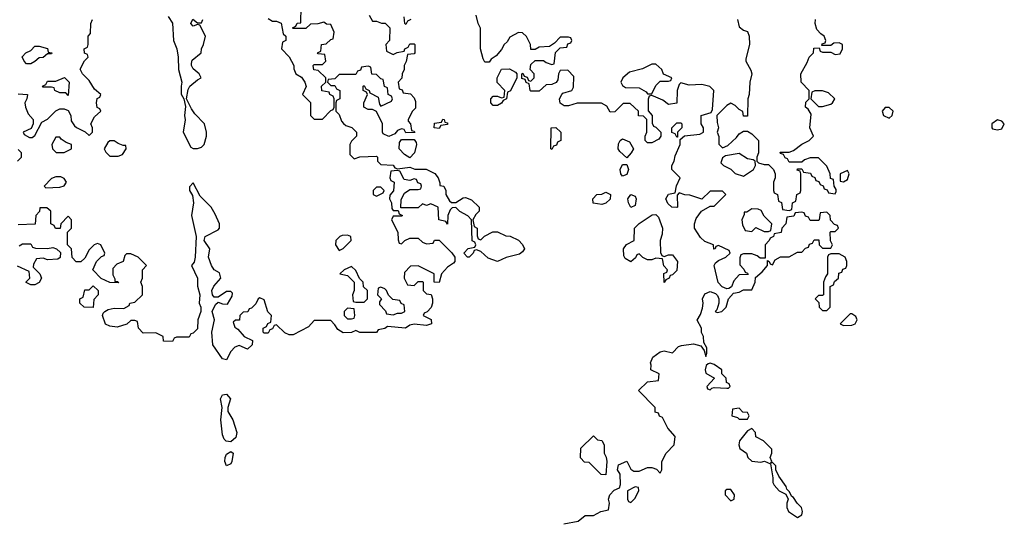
# Model space of a CAD drawing. Header units: inches. Extents: x 2601682 to 2755810, y 449311 to 584050.
# Tile 407 of 505: x 2675037 to 2679762, y 535764 to 538169. Entities that reach past the tile are written whole.
import ezdxf

# ---------------------------------------------------------------- set-up
doc = ezdxf.new("R2010")
doc.units = ezdxf.units.IN
doc.header["$MEASUREMENT"] = 0
doc.layers.add('C6573', color=7, linetype='Continuous')

msp = doc.modelspace()

# ---------------------------------------------------------------- linework, layer by layer
at = {"layer": 'C6573', "color": 2, "elevation": 10}
for points in [[(2676230, 538174), (2676250, 538162), (2676270, 538162), (2676291.6, 538151.6), (2676302, 538102), (2676314, 538090), (2676314, 538070), (2676298, 538062), (2676294, 538030), (2676331, 537991), (2676352, 537950), (2676352.7, 537932.7), (2676362, 537910), (2676390, 537894), (2676404.7, 537870), (2676411.3, 537848.7), (2676394, 537810), (2676432, 537772), (2676432, 537710), (2676450, 537692), (2676490, 537692), (2676530, 537734), (2676542, 537738), (2676546, 537750), (2676546, 537790), (2676542, 537802), (2676526, 537810), (2676522, 537822), (2676487.3, 537827.3), (2676486, 537850), (2676506, 537870), (2676506, 537890), (2676470, 537926), (2676448, 537928), (2676446, 537950), (2676450, 537954), (2676490, 537954), (2676506, 537970), (2676502, 538002), (2676470, 538006), (2676466, 538010), (2676482, 538018), (2676486, 538050), (2676507.3, 538052.7), (2676530, 538074), (2676542, 538078), (2676546, 538110), (2676530, 538146), (2676510, 538148), (2676496.4, 538156.4), (2676468.4, 538148.4), (2676432.7, 538147.3), (2676410, 538126), (2676350, 538126), (2676346, 538130), (2676362, 538138), (2676368.4, 538151.6), (2676386, 538154), (2676388, 538230)], [(2676714, 538190), (2676730, 538162), (2676750, 538162), (2676772.7, 538152.7), (2676791.6, 538151.6), (2676814, 538130), (2676812, 538070), (2676794, 538050), (2676798, 538018), (2676830, 538002), (2676848.4, 538011.6), (2676882, 538018), (2676886, 538030), (2676902, 538038), (2676910, 538054), (2676930, 538054), (2676934, 538050), (2676934, 538010), (2676930, 538006), (2676898, 538002), (2676891.6, 537968.4), (2676882, 537950), (2676882, 537930), (2676872, 537910), (2676871.6, 537888.4), (2676854, 537870), (2676858, 537838), (2676872, 537832), (2676878, 537818), (2676912.7, 537812.7), (2676930, 537794), (2676936.9, 537776.9), (2676936, 537744), (2676922, 537730), (2676902, 537690), (2676902, 537682), (2676912, 537670), (2676918, 537638), (2676930, 537634), (2676932.7, 537627.3), (2676890, 537626), (2676882, 537642), (2676870, 537646), (2676850, 537638), (2676838, 537622), (2676808.4, 537608.4), (2676782, 537622), (2676778, 537630), (2676778, 537670), (2676748.7, 537728.7), (2676730, 537738), (2676710, 537738), (2676688, 537750), (2676688.9, 537771.1), (2676706, 537810), (2676702, 537822), (2676686, 537830), (2676686, 537850), (2676690, 537854), (2676698, 537838), (2676714, 537830), (2676718, 537818), (2676758, 537798), (2676763.6, 537763.6), (2676770, 537754), (2676822, 537778), (2676826, 537790), (2676822, 537802), (2676806, 537810), (2676802, 537842), (2676788.4, 537848.4), (2676782, 537882), (2676770, 537886), (2676750, 537906), (2676727.3, 537907.3), (2676722, 537942), (2676710, 537946), (2676678, 537942), (2676672.7, 537927.3), (2676658, 537922), (2676650, 537906), (2676570, 537906), (2676550, 537886), (2676518, 537882), (2676514, 537870), (2676530, 537854), (2676550, 537854), (2676558, 537838), (2676574, 537830), (2676574, 537790), (2676558, 537782), (2676554, 537770), (2676554, 537730), (2676570, 537714), (2676582, 537682), (2676591.6, 537671.6), (2676602, 537662), (2676631.6, 537651.6), (2676654, 537630), (2676654, 537610), (2676630, 537586), (2676622, 537570), (2676622, 537522), (2676642, 537502), (2676670, 537512), (2676750, 537514), (2676754, 537510), (2676754, 537490), (2676770, 537474), (2676830, 537472), (2676838, 537458), (2676850, 537454), (2676910, 537462), (2676932.7, 537452.7), (2676988.4, 537451.6), (2677030, 537432), (2677044.7, 537410), (2677054, 537386), (2677054, 537374), (2677072, 537370), (2677082, 537350), (2677082, 537330), (2677099.6, 537299.6), (2677110, 537292), (2677130, 537292), (2677164.7, 537315.3), (2677176.9, 537316.9), (2677205.4, 537305.4), (2677242, 537270), (2677242, 537250), (2677225.4, 537234.6), (2677212, 537210), (2677218, 537178), (2677232, 537170), (2677232.7, 537132.7), (2677238, 537118), (2677250, 537114), (2677268.4, 537131.6), (2677308.4, 537151.6), (2677330, 537152), (2677370, 537132), (2677391.1, 537131.1), (2677430, 537112), (2677450.6, 537090.6), (2677458.8, 537070), (2677450, 537055.3), (2677435.2, 537044.8), (2677370.9, 537029.1), (2677330, 537008.7), (2677284.7, 537024.7), (2677250, 537058), (2677230, 537066), (2677218, 537062), (2677214, 537050), (2677194, 537030), (2677186, 537030), (2677168, 537050), (2677190, 537072), (2677222, 537078), (2677226, 537090), (2677222, 537102), (2677208.7, 537108.7), (2677206, 537210), (2677188.4, 537228.4), (2677149, 537249), (2677130, 537268), (2677112.7, 537267.3), (2677103.6, 537256.4), (2677092, 537230), (2677090, 537188), (2677082, 537202), (2677048.9, 537208.9), (2677046, 537270), (2677010, 537286), (2676990, 537278), (2676970, 537286), (2676950, 537266), (2676866, 537266), (2676867.3, 537307.3), (2676883.1, 537336.9), (2676910, 537354), (2676950, 537354), (2676962, 537358), (2676966, 537370), (2676962, 537382), (2676947.3, 537387.3), (2676942, 537402), (2676930, 537406), (2676910, 537398), (2676882, 537402), (2676862, 537442), (2676850, 537446), (2676818, 537442), (2676814, 537410), (2676818, 537398), (2676834, 537390), (2676831.6, 537348.4), (2676812.7, 537327.3), (2676812, 537310), (2676822, 537290), (2676823.6, 537263.6), (2676830, 537254), (2676854, 537254), (2676858, 537238), (2676874, 537230), (2676870, 537226), (2676830, 537226), (2676822, 537210), (2676852, 537150), (2676852.7, 537112.7), (2676858, 537098), (2676870, 537094), (2676886, 537110), (2676910, 537122), (2676950, 537122), (2676970, 537102), (2676990, 537094), (2677022, 537098), (2677028.4, 537111.6), (2677050, 537112), (2677111.1, 537051.1), (2677124.7, 537030), (2677124.7, 537010), (2677118.8, 537001.2), (2677090, 536982), (2677062, 536950), (2677050, 536908), (2677026, 536910), (2677026, 536950), (2676950, 536988), (2676912.7, 536987.3), (2676883.6, 536956.4), (2676882, 536930), (2676898, 536898), (2676930, 536894), (2676950, 536914), (2676970, 536914), (2676974, 536910), (2676974, 536870), (2676990, 536854), (2677011, 536851), (2677018, 536830), (2677018, 536810), (2677011.1, 536788.9), (2676992.7, 536767.3), (2676978, 536762), (2676974, 536750), (2677012, 536732), (2677014, 536710), (2676990, 536702), (2676930, 536709), (2676910, 536704), (2676889.3, 536689.3), (2676802, 536698), (2676790, 536688), (2676758, 536682), (2676750, 536668.7), (2676670, 536669), (2676650, 536678), (2676630, 536668.7), (2676590, 536668), (2676563.1, 536683.1), (2676550, 536706), (2676530, 536726), (2676450, 536726), (2676423.6, 536696.4), (2676350, 536658), (2676330, 536658), (2676310, 536668), (2676270, 536706), (2676258, 536702), (2676250, 536686), (2676238, 536682), (2676230, 536666), (2676210, 536666), (2676206, 536670), (2676206, 536690), (2676222, 536698), (2676227.3, 536712.7), (2676242, 536718), (2676246, 536750), (2676228.4, 536768.4), (2676210, 536826), (2676190, 536835.3), (2676182, 536830), (2676170, 536806), (2676150, 536786), (2676138, 536782), (2676132.7, 536767.3), (2676110, 536766), (2676094, 536750), (2676092, 536728), (2676072.7, 536727.3), (2676062, 536718), (2676070, 536694), (2676084.7, 536684.7), (2676114, 536650), (2676154, 536630), (2676152, 536610), (2676130, 536589), (2676090, 536606), (2676070, 536598), (2676050, 536578), (2676030, 536538), (2676010, 536542), (2675964.5, 536610), (2675959.6, 536670), (2675972.7, 536730), (2675960.9, 536770), (2675976.5, 536803.5), (2675990, 536814), (2676010, 536806), (2676034.6, 536805.4), (2676056.4, 536843.6), (2676058, 536858), (2676050, 536866), (2676030, 536866), (2675990, 536838), (2675970, 536838), (2675962, 536850), (2675959, 536870), (2675969.5, 536890.5), (2676002, 536930), (2675995.3, 536955.3), (2675970, 536969), (2675957.2, 536990), (2675944, 537030), (2675949.2, 537070), (2675922, 537110), (2675928, 537130), (2675990, 537162), (2675995.3, 537170), (2675995.3, 537190), (2675976, 537236), (2675955.3, 537270), (2675902.7, 537322.7), (2675870, 537386), (2675852.7, 537367.3), (2675852, 537350), (2675866, 537326), (2675871.3, 537290), (2675861, 537230), (2675884.7, 537130), (2675878.8, 537030), (2675873.7, 537006.3), (2675862, 536990), (2675890.8, 536930), (2675891.1, 536891.1), (2675901, 536850), (2675898, 536810), (2675906, 536790), (2675906, 536770), (2675891.3, 536730), (2675890, 536686), (2675870, 536666), (2675858, 536662), (2675850, 536646), (2675790, 536646), (2675778, 536642), (2675770, 536626), (2675727.3, 536627.3), (2675726, 536650), (2675690, 536668), (2675630, 536666), (2675608, 536690), (2675602, 536722), (2675590, 536726), (2675570, 536726), (2675551.6, 536708.4), (2675505.4, 536694.6), (2675470, 536699), (2675449.1, 536709.1), (2675435.3, 536750), (2675438, 536762), (2675446, 536770), (2675461.2, 536778.8), (2675490, 536786), (2675536.4, 536783.6), (2675562, 536798), (2675566, 536810), (2675590, 536814), (2675626, 536850), (2675626, 536890), (2675618, 536910), (2675626, 536930), (2675626, 536970), (2675646, 536990), (2675606, 537030), (2675570, 537046), (2675550, 537046), (2675542, 537038), (2675534, 537010), (2675503.6, 536996.4), (2675483.6, 536976.4), (2675484.7, 536944.7), (2675494, 536926), (2675494, 536914), (2675506, 536914), (2675512.7, 536907.3), (2675470, 536908), (2675428.4, 536928.4), (2675388, 536970), (2675406, 537010), (2675430, 537034), (2675442, 537038), (2675446, 537050), (2675426, 537090), (2675410, 537095.3), (2675394, 537090), (2675370, 537066), (2675350, 537026), (2675330, 537008), (2675308.4, 537008.4), (2675288.4, 537028.4), (2675286, 537070), (2675266, 537090), (2675266, 537150), (2675286, 537170), (2675286, 537210), (2675270, 537226), (2675234, 537190), (2675232, 537168), (2675208.4, 537168.4), (2675202, 537182), (2675186, 537190), (2675186, 537250), (2675167.3, 537267.3), (2675134, 537266), (2675131.6, 537248.4), (2675114, 537230), (2675112, 537188), (2675030, 537186)], [(2675030, 537814), (2675074, 537810), (2675072, 537790), (2675062, 537770), (2675064.7, 537750), (2675078, 537718), (2675102, 537690), (2675102, 537670), (2675092.7, 537647.3), (2675054, 537630), (2675058, 537618), (2675083.6, 537603.6), (2675096.4, 537603.6), (2675110, 537614), (2675143.1, 537676.9), (2675170, 537692), (2675210, 537732), (2675230, 537742), (2675250, 537742), (2675270, 537734), (2675282, 537710), (2675283.6, 537683.6), (2675299.6, 537659.6), (2675310, 537652), (2675352, 537632), (2675370, 537614), (2675386, 537630), (2675386, 537650), (2675378, 537670), (2675396.4, 537703.6), (2675426, 537730), (2675422, 537742), (2675408.4, 537748.4), (2675406, 537770), (2675408.4, 537791.6), (2675422, 537798), (2675426, 537810), (2675396.4, 537836.4), (2675370, 537878), (2675338, 537910), (2675328, 537932), (2675348.4, 537971.6), (2675366, 537990), (2675362, 538002), (2675348.4, 538008.4), (2675346, 538030), (2675362, 538038), (2675366, 538050), (2675366, 538090), (2675376.4, 538103.6), (2675378, 538150), (2675386, 538170)], [(2675750, 538184.7), (2675770, 538152), (2675776, 538070), (2675790.7, 538030), (2675797.3, 537990), (2675798.8, 537930), (2675816, 537870), (2675811.3, 537850), (2675811.6, 537811.6), (2675824.7, 537790), (2675832.7, 537752.7), (2675827.3, 537710), (2675830.8, 537689.2), (2675822, 537630), (2675858, 537558), (2675870, 537551.3), (2675890, 537551.3), (2675910, 537558), (2675922, 537570), (2675933.2, 537610), (2675933.2, 537630), (2675924, 537670), (2675877.5, 537717.5), (2675860.9, 537740.9), (2675838, 537790), (2675845.2, 537834.8), (2675854, 537850), (2675890, 537881), (2675908, 537890), (2675898, 537910), (2675870, 537934), (2675860.9, 537950), (2675861.5, 537958.5), (2675865.6, 537974.4), (2675908.7, 538010), (2675909, 538030), (2675919, 538050), (2675928.7, 538090), (2675902, 538142), (2675890, 538146), (2675870, 538138), (2675858, 538150), (2675868, 538172), (2675890, 538154), (2675910, 538154), (2675915.3, 538170)], [(2676914, 538170), (2676898, 538162), (2676890, 538146), (2676886, 538150), (2676882, 538182)], [(2677648.4, 535751.6), (2677716.4, 535763.6), (2677750, 535791.3), (2677790, 535792), (2677826, 535810), (2677862, 535818), (2677868, 535850), (2677862, 535870), (2677869, 535891), (2677890, 535912), (2677915.3, 535924.7), (2677920.4, 535939.6), (2677918, 535990), (2677906, 536010), (2677910, 536034), (2677950, 536052), (2677970, 536014), (2677983.6, 536003.6), (2678010, 536004.7), (2678050, 536022), (2678070, 536022), (2678092.7, 536012.7), (2678110, 535994), (2678118, 536010), (2678118, 536050), (2678139, 536090), (2678178, 536130), (2678182, 536170), (2678148, 536210), (2678122, 536262), (2678108, 536268), (2678102, 536282), (2678087.3, 536287.3), (2678086, 536310), (2678006, 536390), (2678050, 536432), (2678102, 536438), (2678106, 536470), (2678066, 536490), (2678068, 536512), (2678064, 536524), (2678075.3, 536550), (2678110, 536576), (2678130, 536581), (2678170, 536572), (2678199, 536601), (2678212.7, 536607.3), (2678270, 536614.8), (2678305.4, 536605.4), (2678322, 536582), (2678330, 536554), (2678335.3, 536570), (2678334.6, 536594.6), (2678320.4, 536620.4), (2678318, 536650), (2678309.1, 536669.1), (2678308.7, 536690), (2678288, 536728), (2678304, 536756), (2678314, 536786), (2678317.2, 536810), (2678314, 536830), (2678325.2, 536854.8), (2678350, 536866), (2678376, 536856), (2678386, 536846), (2678392, 536830), (2678392, 536810), (2678382, 536778), (2678374, 536770), (2678384.7, 536764.7), (2678406, 536770), (2678428, 536790), (2678438, 536830), (2678462, 536858), (2678490, 536862), (2678510, 536874), (2678550, 536874), (2678566, 536910), (2678567.3, 536932.7), (2678600.4, 536959.6), (2678626, 536990), (2678626, 537014), (2678634, 537010), (2678638, 536998), (2678650, 536994), (2678663.1, 537016.9), (2678688.4, 537031.6), (2678730, 537032), (2678770, 537054), (2678790, 537054), (2678807.3, 537072.7), (2678822, 537078), (2678827.3, 537092.7), (2678842, 537098), (2678850, 537114), (2678872.7, 537112.7), (2678874, 537090), (2678890, 537074), (2678930, 537074), (2678938, 537090), (2678928, 537108), (2678926, 537150), (2678930, 537154), (2678950, 537154), (2678966, 537170), (2678962, 537182), (2678947.3, 537187.3), (2678927.3, 537207.3), (2678926, 537230), (2678910, 537246), (2678878, 537242), (2678874, 537210), (2678870, 537206), (2678830, 537206), (2678822, 537222), (2678807.3, 537227.3), (2678802, 537242), (2678790, 537246), (2678758, 537242), (2678752.7, 537227.3), (2678718, 537222), (2678714, 537190), (2678694, 537170), (2678691.1, 537148.9), (2678658, 537142), (2678654, 537130), (2678638, 537122), (2678634, 537110), (2678614, 537090), (2678614, 537026), (2678590, 537026), (2678576.4, 537036.4), (2678550, 537046), (2678510, 537046), (2678498, 537042), (2678492.7, 537027.3), (2678492.7, 536992.7), (2678512.7, 536972.7), (2678518, 536958), (2678530, 536954), (2678532.7, 536947.3), (2678490, 536946), (2678463.6, 536916.4), (2678452.7, 536887.3), (2678439.6, 536880.4), (2678430, 536878), (2678408.7, 536888.7), (2678389.1, 536909.1), (2678369.1, 536990.9), (2678376.4, 537003.6), (2678390, 537014), (2678426, 537030), (2678446, 537050), (2678442, 537062), (2678390, 537086), (2678378, 537082), (2678374, 537070), (2678368.9, 537068.9), (2678366, 537090), (2678324.7, 537104.7), (2678304.7, 537124.7), (2678275.3, 537170), (2678275.3, 537190), (2678284, 537216), (2678308.9, 537251.1), (2678350, 537274), (2678370, 537274), (2678426, 537330), (2678410, 537346), (2678350, 537346), (2678310, 537308), (2678252.7, 537327.3), (2678228.7, 537328.7), (2678202, 537338), (2678192.7, 537327.3), (2678194, 537270), (2678190, 537268), (2678166, 537270), (2678147.3, 537287.3), (2678138, 537310), (2678150, 537332), (2678182, 537338), (2678188.4, 537371.6), (2678206, 537410), (2678166, 537450), (2678166, 537470), (2678178, 537490), (2678183.1, 537516.9), (2678206, 537570), (2678206, 537594), (2678228, 537612), (2678300.4, 537619.6), (2678318, 537630), (2678318, 537650), (2678308, 537670), (2678308, 537710), (2678355.3, 537724.7), (2678362, 537738), (2678368, 537830), (2678348.9, 537848.9), (2678310, 537859), (2678250, 537855.3), (2678210, 537866), (2678202, 537858), (2678192, 537830), (2678190, 537768), (2678150, 537762), (2678123.1, 537783.1), (2678090, 537798), (2678070, 537806), (2678058, 537802), (2678052.7, 537787.3), (2678052.7, 537732.7), (2678072, 537710), (2678072.7, 537672.7), (2678078, 537658), (2678090, 537654), (2678114, 537630), (2678114, 537610), (2678103.6, 537596.4), (2678070, 537578), (2678050, 537578), (2678038, 537590), (2678038, 537610), (2678046, 537630), (2678046, 537690), (2678030, 537706), (2678007.3, 537707.3), (2678006, 537730), (2677967.3, 537767.3), (2677932.7, 537767.3), (2677892.7, 537727.3), (2677870, 537726), (2677854.6, 537754.6), (2677828.4, 537768.4), (2677711.6, 537768.4), (2677670, 537755.3), (2677650, 537755.3), (2677630, 537768), (2677628, 537790), (2677638, 537810), (2677644, 537816), (2677686, 537830), (2677694.6, 537845.4), (2677696.4, 537896.4), (2677667.3, 537927.3), (2677630, 537926), (2677622, 537910), (2677619.6, 537880.4), (2677611.6, 537868.4), (2677590, 537858), (2677563.6, 537856.4), (2677530, 537826), (2677490, 537826), (2677486, 537830), (2677482, 537862), (2677468, 537868), (2677462, 537882), (2677447.3, 537887.3), (2677446, 537910), (2677452, 537912), (2677458, 537898), (2677472.7, 537892.7), (2677478, 537878), (2677490, 537874), (2677506, 537890), (2677506, 537910), (2677486, 537930), (2677490, 537954), (2677510, 537974), (2677550, 537974), (2677563.6, 537963.6), (2677590, 537954), (2677602, 537958), (2677608, 538012), (2677630, 538034), (2677662, 538038), (2677667.3, 538052.7), (2677682, 538058), (2677686, 538070), (2677682, 538082), (2677670, 538086), (2677630, 538086), (2677603.6, 538056.4), (2677579.6, 538040.4), (2677530, 538038), (2677510, 538026), (2677490, 538026), (2677488, 538050), (2677468.4, 538088.4), (2677450, 538106), (2677430, 538108), (2677390, 538086), (2677376.9, 538063.1), (2677362, 538050), (2677350, 538026), (2677323.6, 537996.4), (2677299.6, 537980.4), (2677290, 537966), (2677270, 537966), (2677261.2, 537981.2), (2677248.7, 538030), (2677248.4, 538128.4), (2677238, 538150), (2677228, 538190)], [(2678481, 538170), (2678490, 538134), (2678510, 538118), (2678530, 538112), (2678538, 538090), (2678538.8, 538050), (2678521, 537981), (2678522, 537970), (2678546.4, 537926.4), (2678551, 537910), (2678541, 537870), (2678538, 537810), (2678531.3, 537790), (2678530, 537706), (2678510, 537706), (2678508, 537728), (2678490, 537738), (2678470, 537758), (2678450, 537768), (2678430, 537758), (2678382, 537710), (2678383.6, 537676.4), (2678391, 537650), (2678384.7, 537630), (2678391.6, 537608.4), (2678392.7, 537572.7), (2678410, 537554), (2678434.6, 537565.4), (2678476.5, 537603.5), (2678490, 537622), (2678510, 537634), (2678530, 537634), (2678550, 537622), (2678582, 537590), (2678582, 537530), (2678574, 537510), (2678574, 537490), (2678582, 537482), (2678610, 537474), (2678630, 537474), (2678654, 537450), (2678662, 537430), (2678662, 537410), (2678654, 537390), (2678654, 537350), (2678658, 537338), (2678674, 537330), (2678678, 537298), (2678692.7, 537292.7), (2678698, 537258), (2678730, 537254), (2678742, 537258), (2678746, 537290), (2678762, 537298), (2678766, 537330), (2678782, 537338), (2678786, 537350), (2678786, 537430), (2678782, 537442), (2678767.3, 537447.3), (2678770, 537454), (2678790, 537454), (2678798, 537438), (2678832.7, 537432.7), (2678838, 537418), (2678852.7, 537412.7), (2678858, 537398), (2678872.7, 537392.7), (2678878, 537378), (2678892.7, 537372.7), (2678898, 537358), (2678912.7, 537352.7), (2678918, 537338), (2678950, 537334), (2678954.6, 537345.4), (2678955.3, 537355.3), (2678946, 537370), (2678942, 537402), (2678927.3, 537407.3), (2678926, 537430), (2678910, 537466), (2678870, 537506), (2678830, 537506), (2678803.6, 537496.4), (2678790, 537486), (2678730, 537486), (2678722, 537502), (2678710, 537506), (2678702, 537522), (2678687.3, 537527.3), (2678686, 537534), (2678730, 537534), (2678750, 537542), (2678790, 537572), (2678826, 537590), (2678846, 537610), (2678828.7, 537650), (2678835.3, 537715.3), (2678820.4, 537740.4), (2678808.7, 537750), (2678810, 537774), (2678826, 537790), (2678826, 537830), (2678788, 537870), (2678786, 537910), (2678816.4, 537963.6), (2678826, 537990), (2678846, 538010), (2678847.3, 538032.7), (2678874, 538034), (2678878, 538018), (2678890, 538014), (2678930, 538014), (2678950, 538002), (2678974.6, 538005.4), (2678986, 538030), (2678986, 538050), (2678970, 538058), (2678943.6, 538056.4), (2678930, 538046), (2678886, 538046), (2678887.3, 538052.7), (2678902, 538058), (2678906, 538070), (2678898, 538090), (2678881.2, 538101.2), (2678862.7, 538122.7), (2678854, 538150), (2678855.3, 538170)], [(2675026, 537490), (2675046, 537510), (2675046, 537530), (2675030, 537546)], [(2675035.3, 537084.7), (2675050, 537094), (2675090, 537094), (2675098, 537078), (2675112.7, 537072.7), (2675170, 537072), (2675196.9, 537076.9), (2675214, 537070), (2675232.7, 537052.7), (2675231.6, 537028.4), (2675219.6, 537020.4), (2675170, 537018), (2675150, 537026), (2675118, 537022), (2675103.6, 536996.4), (2675102, 536982), (2675134, 536950), (2675142, 536930), (2675131.1, 536908.9), (2675110, 536898), (2675090, 536898), (2675068.4, 536908.4), (2675068.4, 536911.6), (2675086, 536930), (2675082, 536962), (2675027.3, 536987.3)]]:
    msp.add_lwpolyline(points, dxfattribs=at)
for points in [[(2675070, 537958), (2675058, 537970), (2675048.4, 537991.6), (2675066, 538010), (2675090, 538022), (2675110, 538042), (2675130, 538042), (2675170, 538031.3), (2675174, 538014), (2675192, 538010), (2675190, 538006), (2675170, 538006), (2675150, 537988), (2675130, 537986), (2675110, 537968), (2675090, 537958)], [(2677310, 537758), (2677298, 537770), (2677298, 537790), (2677310, 537802), (2677330, 537802), (2677350, 537794), (2677362, 537798), (2677366, 537830), (2677328.4, 537868.4), (2677328, 537890), (2677350, 537932), (2677387.3, 537932.7), (2677416.9, 537916.9), (2677422, 537910), (2677422, 537890), (2677392.7, 537827.3), (2677378, 537822), (2677374, 537790), (2677358, 537782), (2677350, 537768), (2677330, 537758)], [(2678090, 537955.3), (2678070, 537955.3), (2678026.4, 537933.6), (2677962.8, 537917.2), (2677932, 537890), (2677922, 537870), (2677930, 537854), (2677943.6, 537843.6), (2678010, 537842), (2678043.6, 537823.6), (2678050, 537814), (2678070, 537814), (2678090, 537854), (2678110, 537874), (2678150, 537874), (2678162, 537878), (2678166, 537890), (2678127.3, 537907.3), (2678118, 537930)], [(2675270, 537806), (2675258, 537818), (2675230, 537818), (2675206, 537830), (2675202, 537842), (2675190, 537846), (2675150, 537846), (2675146, 537850), (2675162, 537858), (2675170, 537874), (2675210, 537874), (2675251.6, 537891.6), (2675274, 537870)], [(2678890, 537828), (2678852.7, 537827.3), (2678838, 537822), (2678834, 537790), (2678870, 537752), (2678890, 537752), (2678930, 537764.7), (2678938, 537770), (2678948, 537790), (2678918, 537818)], [(2679210, 537748.7), (2679190, 537748.7), (2679176, 537730), (2679182.8, 537710), (2679210, 537696), (2679224, 537710), (2679228.7, 537730)], [(2677050, 537648), (2677026, 537650), (2677027.3, 537672.7), (2677062, 537678), (2677068, 537692), (2677074, 537690), (2677078, 537678), (2677090, 537674), (2677090, 537666), (2677058, 537662)], [(2679730, 537688.7), (2679702, 537670), (2679702, 537650), (2679706, 537646), (2679730, 537641), (2679750, 537646), (2679762, 537670), (2679750, 537682)], [(2677590, 537546), (2677586, 537550), (2677588, 537650), (2677610, 537652), (2677634, 537630), (2677634, 537590), (2677618, 537582), (2677612.7, 537567.3), (2677598, 537562)], [(2678190, 537606), (2678182, 537622), (2678167.3, 537627.3), (2678166, 537650), (2678190, 537674), (2678210, 537674), (2678214, 537670), (2678214, 537650), (2678194, 537630), (2678194, 537606)], [(2675230, 537606), (2675210, 537606), (2675192, 537570), (2675194, 537550), (2675212.7, 537532.7), (2675250, 537532), (2675270, 537542), (2675286, 537550), (2675286, 537570), (2675260.2, 537580.2), (2675236.4, 537596.4)], [(2676910, 537506), (2676883.1, 537523.1), (2676858, 537550), (2676860.4, 537579.6), (2676870, 537594), (2676930, 537594), (2676939.6, 537579.6), (2676942, 537570), (2676931.3, 537530)], [(2677950, 537506), (2677916.4, 537536.4), (2677908.7, 537550), (2677910, 537574), (2677918, 537590), (2677930, 537598), (2677963.6, 537583.6), (2677982, 537550), (2677972, 537530)], [(2675490, 537588), (2675470, 537588), (2675459.6, 537580.4), (2675442, 537550), (2675450, 537534), (2675470, 537514), (2675510, 537514), (2675530, 537522), (2675548, 537550), (2675546, 537566), (2675534, 537566), (2675510, 537575.3)], [(2678490, 537528), (2678423.6, 537516.4), (2678410, 537506), (2678402, 537482), (2678414, 537470), (2678450, 537452), (2678471.1, 537431.1), (2678510, 537418), (2678558, 537450), (2678568, 537470), (2678566, 537490), (2678556.4, 537496.4), (2678530, 537502)], [(2677930, 537418), (2677922, 537430), (2677918, 537450), (2677930, 537474), (2677950, 537474), (2677958, 537450), (2677950, 537426)], [(2675235.3, 537415.3), (2675210, 537415.3), (2675190, 537408), (2675154, 537370), (2675162, 537362), (2675230, 537366), (2675250, 537372), (2675262, 537390), (2675250, 537408)], [(2679010, 537446), (2678974, 537430), (2678974, 537394), (2678990, 537392), (2679010, 537402), (2679018, 537430)], [(2676770, 537366), (2676750, 537366), (2676734, 537350), (2676734, 537330), (2676750, 537322), (2676782, 537338), (2676786, 537350)], [(2677830, 537282), (2677788.4, 537288.4), (2677788, 537310), (2677806, 537330), (2677830, 537332), (2677850, 537342), (2677872, 537330), (2677870.9, 537309.1), (2677850, 537288.7)], [(2677970, 537268), (2677958, 537290), (2677955.3, 537310), (2677970, 537331.3), (2677990, 537322), (2677994.8, 537310), (2677990, 537278)], [(2678550, 537262), (2678526, 537246), (2678514, 537246), (2678514, 537234), (2678502, 537210), (2678505.4, 537185.4), (2678518, 537158), (2678550, 537154), (2678570, 537172), (2678610, 537154), (2678630, 537154), (2678642, 537158), (2678646, 537190), (2678610, 537226), (2678594.6, 537254.6), (2678580.4, 537260.4)], [(2678130, 537034), (2678150, 537042), (2678170, 537042), (2678194, 537010), (2678190, 536966), (2678170, 536946), (2678158, 536942), (2678154, 536930), (2678138, 536922), (2678130, 536908.7), (2678128.4, 536951.6), (2678142, 536958), (2678146, 536970), (2678128.4, 536988.4), (2678122, 537022), (2678090, 537026), (2678070, 537018), (2678050, 537018), (2678028, 537028), (2678010, 537046), (2677998, 537042), (2677992.7, 537027.3), (2677970, 537008), (2677943.1, 537023.1), (2677936.4, 537036.4), (2677935.3, 537070), (2677949.1, 537090.9), (2677986, 537110), (2677988, 537170), (2678009.1, 537190.9), (2678072.7, 537232.7), (2678090, 537234), (2678102, 537222), (2678121, 537170), (2678119.8, 537140.2), (2678111.3, 537110), (2678112.7, 537052.7), (2678118, 537038)], [(2676610, 537135.3), (2676585.4, 537134.6), (2676574, 537130), (2676554, 537110), (2676552, 537090), (2676570, 537062), (2676590, 537072), (2676628, 537110), (2676626, 537130)], [(2678970, 537046), (2678930, 537046), (2678918, 537042), (2678914, 537030), (2678914, 536950), (2678903.6, 536936.4), (2678894, 536910), (2678894, 536850), (2678890, 536846), (2678870, 536846), (2678854, 536830), (2678872.7, 536812.7), (2678874, 536790), (2678890, 536774), (2678910, 536774), (2678926, 536790), (2678926, 536890), (2678942, 536898), (2678947.3, 536912.7), (2678966, 536930), (2678967.3, 536952.7), (2678982, 536958), (2678987.3, 536972.7), (2679002, 536978), (2679006, 536990), (2679006, 537010), (2678998, 537030)], [(2676630, 536986), (2676594, 536970), (2676574, 536950), (2676610, 536942), (2676642, 536910), (2676642, 536870), (2676634, 536850), (2676638, 536818), (2676650, 536814), (2676690, 536814), (2676706, 536830), (2676706, 536870), (2676687.3, 536887.3), (2676686, 536910), (2676667.3, 536927.3), (2676650, 536966)], [(2675390, 536788), (2675346, 536790), (2675326, 536810), (2675326, 536830), (2675342, 536838), (2675350, 536874), (2675370, 536874), (2675390, 536892), (2675414, 536870), (2675414, 536850), (2675392.7, 536827.3)], [(2676770, 536886), (2676758, 536882), (2676754, 536850), (2676774, 536830), (2676763.6, 536816.4), (2676763.6, 536803.6), (2676792.7, 536772.7), (2676798, 536758), (2676830, 536754), (2676850, 536762), (2676870, 536762), (2676886, 536770), (2676882, 536802), (2676867.3, 536807.3), (2676862, 536822), (2676827.3, 536827.3), (2676807.3, 536847.3), (2676798, 536870), (2676790, 536878)], [(2676610, 536786), (2676594, 536770), (2676594, 536750), (2676610, 536734), (2676630, 536734), (2676642, 536738), (2676646, 536750), (2676642, 536782)], [(2679030, 536758), (2679022, 536758), (2678974, 536710), (2678990, 536702), (2679030, 536704.7), (2679046, 536710), (2679055.3, 536730), (2679050, 536746)], [(2678350, 536522), (2678341, 536519), (2678332, 536510), (2678326, 536490), (2678330, 536474), (2678372, 536450), (2678334, 536410), (2678338, 536398), (2678350, 536394), (2678358, 536402), (2678370, 536404.7), (2678430, 536402), (2678438, 536402), (2678446, 536410), (2678442, 536422), (2678428.4, 536428.4), (2678428, 536450), (2678406, 536470), (2678406, 536490), (2678370, 536515.3)], [(2676050, 536145.2), (2676027.6, 536147.6), (2676017.6, 536157.6), (2676010, 536178), (2676003.1, 536250), (2676009.5, 536309.5), (2676000.7, 536350), (2676010, 536370.6), (2676030, 536373), (2676048, 536350), (2676036.3, 536310), (2676036.3, 536290), (2676059.5, 536250), (2676079.3, 536190), (2676074.2, 536165.8)], [(2678490, 536306), (2678458, 536302), (2678454, 536270), (2678482, 536262), (2678490, 536254), (2678530, 536254), (2678538, 536270), (2678530, 536286), (2678507.3, 536287.3)], [(2677850, 535986), (2677827.3, 535987.3), (2677770, 536046), (2677747.3, 536047.3), (2677728.4, 536068.4), (2677730, 536114), (2677790, 536174), (2677810, 536154), (2677831.1, 536151.1), (2677842, 536130), (2677842, 536090), (2677851.6, 536071.6), (2677854, 536050)], [(2678550, 536208), (2678530, 536198), (2678490.6, 536150), (2678487.3, 536130), (2678493.4, 536113.4), (2678524.7, 536090), (2678531.3, 536070), (2678550, 536051.3), (2678592.9, 536047.1), (2678612, 536052), (2678639.6, 536039.6), (2678652, 535972), (2678651.3, 535950), (2678656.9, 535936.9), (2678682, 535910), (2678714, 535894), (2678724.7, 535870), (2678718, 535850), (2678718, 535830), (2678726, 535810), (2678770, 535781), (2678790, 535794), (2678793.2, 535810), (2678788.7, 535830), (2678768, 535850), (2678750, 535878), (2678742, 535882), (2678730, 535906), (2678718, 535918), (2678715.3, 535930), (2678680.2, 535980.2), (2678666, 536010), (2678666, 536030), (2678650, 536046), (2678642, 536042), (2678646, 536050), (2678638, 536070), (2678646, 536090), (2678646, 536110), (2678606, 536150), (2678570, 536168), (2678568, 536190)], [(2676030, 536029.3), (2676020.9, 536050), (2676023.7, 536070), (2676030, 536084.7), (2676050, 536098.8), (2676061, 536090), (2676055.5, 536050), (2676050, 536039)], [(2677990, 535928), (2677954, 535910), (2677954, 535870), (2677958, 535858), (2677970, 535854), (2677990, 535874), (2678002, 535898), (2678008, 535910), (2678006, 535926)], [(2678450, 535915.3), (2678430, 535915.3), (2678422, 535910), (2678422, 535890), (2678450, 535862), (2678466, 535870), (2678468, 535890)]]:
    msp.add_lwpolyline(points, close=True, dxfattribs=at)

doc.saveas('drawing.dxf')
